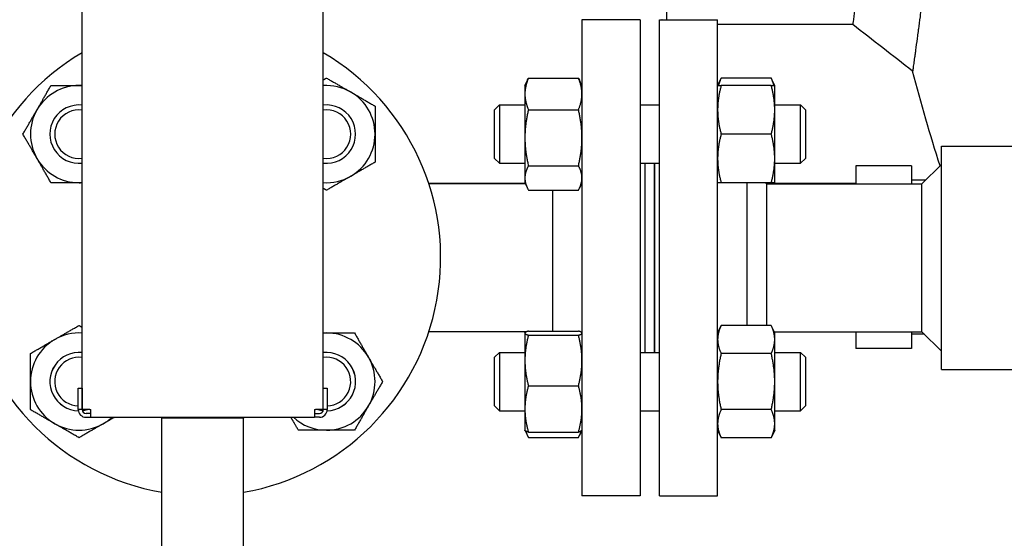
# Model space of a CAD drawing. Header units: inches. Extents: x 18 to 846, y -44 to 561.
# Tile 269 of 642: x 313 to 326, y 216 to 223. Entities that reach past the tile are written whole.
import ezdxf

# ---------------------------------------------------------------- set-up
doc = ezdxf.new("R2010")
doc.units = ezdxf.units.IN
doc.header["$LTSCALE"] = 24
doc.header["$MEASUREMENT"] = 0
doc.layers.add('Visible (ANSI)', color=7, linetype='Continuous', lineweight=30)

msp = doc.modelspace()

# ---------------------------------------------------------------- linework, layer by layer
at = {"layer": 'Visible (ANSI)'}
for p, q in [((313.69013, 217.694), (313.69013, 243.594)), ((316.79013, 217.694), (316.79013, 243.594)), ((321.20708, 222.70413), (321.20708, 238.58387)), ((320.11763, 222.704), (320.11763, 216.584)), ((320.86763, 222.704), (320.11763, 222.704)), ((320.86763, 222.704), (320.86763, 216.584)), ((321.11263, 216.584), (321.11263, 222.704)), ((321.11263, 222.704), (321.86263, 222.704)), ((321.14708, 222.704), (321.14458, 222.7065)), ((321.86263, 216.584), (321.86263, 222.704)), ((323.60008, 222.644), (321.86263, 222.644)), ((319.38363, 221.85999), (319.41566, 221.92868)), ((319.42871, 221.95466), (320.07254, 221.95466)), ((320.11763, 221.85999), (320.08559, 221.92868)), ((321.86263, 221.85999), (321.90771, 221.95668)), ((322.55154, 221.95668), (321.90771, 221.95668)), ((322.59663, 221.85999), (322.55154, 221.95668)), ((319.38363, 221.85999), (319.38363, 221.75139)), ((319.38363, 221.75139), (319.38363, 221.18828)), ((322.55154, 221.85999), (321.90771, 221.85999)), ((322.59663, 221.54749), (322.59663, 221.85999)), ((318.99263, 221.54749), (319.05513, 221.60999)), ((319.05513, 221.60999), (319.05513, 220.85999)), ((319.05513, 221.60999), (319.38363, 221.60999)), ((320.86763, 221.60999), (321.11263, 221.60999)), ((322.59663, 221.60999), (322.93013, 221.60999)), ((322.93013, 220.85999), (322.93013, 221.60999)), ((322.99263, 221.54749), (322.93013, 221.60999)), ((318.99263, 220.92249), (318.99263, 221.54749)), ((319.42871, 221.54811), (320.07254, 221.54811)), ((322.59663, 220.92249), (322.59663, 221.54749)), ((322.99263, 221.54749), (322.99263, 220.92249)), ((322.55154, 221.23499), (321.90771, 221.23499)), ((319.38363, 221.18828), (319.38363, 220.67188)), ((324.74013, 218.2065), (324.74013, 221.0815)), ((324.74013, 221.0815), (325.89571, 221.0815)), ((318.99263, 220.92249), (319.05513, 220.85999)), ((319.05513, 220.85999), (319.38363, 220.85999)), ((320.86763, 220.85999), (321.11263, 220.85999)), ((320.92763, 220.85999), (320.92763, 218.42801)), ((321.04763, 220.85999), (321.04763, 218.42801)), ((321.05263, 218.42801), (321.05263, 220.85999)), ((322.59663, 220.60999), (322.59663, 220.92249)), ((322.59663, 220.85999), (322.93013, 220.85999)), ((322.99263, 220.92249), (322.93013, 220.85999)), ((319.42871, 220.82844), (320.07254, 220.82844)), ((323.63969, 220.82834), (323.63969, 220.594)), ((324.35769, 220.82834), (323.63969, 220.82834)), ((324.35769, 220.82834), (324.35769, 220.594)), ((324.49013, 220.594), (324.74013, 220.844)), ((318.14602, 220.60284), (319.38696, 220.60284)), ((319.38363, 220.67188), (319.38363, 220.60999)), ((319.38363, 220.60999), (319.41566, 220.5413)), ((320.11763, 220.60999), (320.08559, 220.5413)), ((322.55154, 220.60999), (321.90771, 220.60999)), ((322.24263, 218.7747), (322.24263, 220.60999)), ((322.49263, 220.594), (322.47664, 220.60999)), ((322.59663, 220.60999), (322.58917, 220.594)), ((322.59329, 220.60284), (323.63969, 220.60284)), ((324.53896, 220.64284), (324.35769, 220.64284)), ((319.39108, 220.594), (318.14892, 220.594)), ((319.42871, 220.51532), (320.07254, 220.51532)), ((319.73763, 220.51532), (319.73763, 218.70324)), ((322.49263, 220.594), (324.49013, 220.594)), ((322.49263, 220.594), (322.49263, 218.7747)), ((324.49013, 218.694), (324.49013, 220.594)), ((319.42871, 218.70324), (320.07254, 218.70324)), ((321.86263, 218.67801), (321.90771, 218.7747)), ((322.55154, 218.7747), (321.90771, 218.7747)), ((322.59663, 218.67801), (322.55154, 218.7747)), ((319.40393, 218.694), (318.14892, 218.694)), ((319.38363, 218.67801), (319.38444, 218.67977)), ((319.38363, 218.67801), (319.38363, 218.67626)), ((319.38363, 218.67626), (319.38363, 218.32418)), ((319.38444, 218.67977), (319.39108, 218.694)), ((319.42871, 218.64929), (320.07254, 218.64929)), ((320.11763, 218.67801), (320.11681, 218.67977)), ((322.58917, 218.694), (324.49013, 218.694)), ((322.59663, 218.59428), (322.59663, 218.67801)), ((322.59663, 218.05301), (322.59663, 218.59428)), ((323.63969, 218.694), (323.63969, 218.47734)), ((324.35769, 218.694), (324.35769, 218.47734)), ((324.52129, 218.66284), (324.35769, 218.66284)), ((324.49013, 218.694), (324.74013, 218.444)), ((324.35769, 218.47734), (323.63969, 218.47734)), ((318.99263, 218.36551), (319.05513, 218.42801)), ((318.99263, 217.74051), (318.99263, 218.36551)), ((319.05513, 218.42801), (319.05513, 217.67801)), ((319.05513, 218.42801), (319.38363, 218.42801)), ((319.38363, 218.32418), (319.38363, 217.70093)), ((320.86763, 218.42801), (321.11263, 218.42801)), ((322.55154, 218.41386), (321.90771, 218.41386)), ((322.59663, 218.42801), (322.93013, 218.42801)), ((322.93013, 217.67801), (322.93013, 218.42801)), ((322.99263, 218.36551), (322.93013, 218.42801)), ((322.99263, 218.36551), (322.99263, 217.74051)), ((324.74013, 218.2065), (327.28194, 218.2065)), ((313.63913, 217.969), (313.68913, 217.969)), ((313.63913, 217.694), (313.63913, 217.969)), ((313.68913, 217.969), (313.68913, 217.694)), ((316.79113, 217.694), (316.79113, 217.969)), ((316.79113, 217.969), (316.84113, 217.969)), ((316.84113, 217.969), (316.84113, 217.694)), ((319.42871, 217.99907), (320.07254, 217.99907)), ((322.59663, 217.51175), (322.59663, 218.05301)), ((313.68913, 217.694), (313.63913, 217.694)), ((313.79013, 217.694), (313.69013, 217.694)), ((313.79013, 217.694), (313.80263, 217.694)), ((313.80263, 217.594), (313.80263, 217.694)), ((316.67763, 217.694), (316.67763, 217.594)), ((316.67763, 217.694), (316.69013, 217.694)), ((316.79013, 217.694), (316.69013, 217.694)), ((316.84113, 217.694), (316.79113, 217.694)), ((318.99263, 217.74051), (319.05513, 217.67801)), ((319.38363, 217.70093), (319.38363, 217.42801)), ((322.55154, 217.69217), (321.90771, 217.69217)), ((322.99263, 217.74051), (322.93013, 217.67801)), ((313.80263, 217.644), (313.73913, 217.644)), ((313.73913, 217.594), (313.80263, 217.594)), ((313.80263, 217.594), (316.67763, 217.594)), ((314.71545, 217.594), (314.71513, 217.5815)), ((315.76513, 217.5815), (314.71513, 217.5815)), ((314.71513, 215.694), (314.71513, 217.5815)), ((315.7648, 217.594), (315.76513, 217.5815)), ((315.76513, 215.694), (315.76513, 217.5815)), ((316.67763, 217.644), (316.74113, 217.644)), ((316.74113, 217.594), (316.67763, 217.594)), ((319.05513, 217.67801), (319.38363, 217.67801)), ((320.86763, 217.67801), (321.11263, 217.67801)), ((322.59663, 217.67801), (322.93013, 217.67801)), ((322.59663, 217.42801), (322.59663, 217.51175)), ((319.38363, 217.42801), (319.38444, 217.42626)), ((319.38444, 217.42626), (319.41566, 217.35932)), ((319.42871, 217.40279), (320.07254, 217.40279)), ((319.42871, 217.33334), (320.07254, 217.33334)), ((320.11681, 217.42626), (320.08559, 217.35932)), ((320.11763, 217.42801), (320.11681, 217.42626)), ((321.86263, 217.42801), (321.90771, 217.33132)), ((322.55154, 217.33132), (321.90771, 217.33132)), ((322.59663, 217.42801), (322.55154, 217.33132)), ((320.86763, 216.584), (320.11763, 216.584)), ((321.11263, 216.584), (321.86263, 216.584))]:
    msp.add_line(p, q, dxfattribs=at)
for centre, radius, start, end in [((315.24013, 219.644), 3.06, 120.433365, 260.120965), ((315.24013, 219.644), 3.06, 279.879035, 59.566635), ((313.64914, 221.23499), 0.625, 90, 150), ((313.64914, 221.23499), 0.625, 86.239591, 90), ((316.83112, 221.23499), 0.625, 60, 93.760409), ((316.83112, 221.23499), 0.625, 0, 60), ((313.64914, 221.23499), 0.37513, 83.726737, 276.273263), ((313.64914, 221.23499), 0.375, 83.724611, 276.275389), ((316.83112, 221.23499), 0.37513, 263.726737, 96.273263), ((316.83112, 221.23499), 0.375, 263.724611, 96.275389), ((313.64914, 221.23499), 0.625, 150, 210), ((313.64914, 221.23499), 0.3125, 82.462861, 277.537139), ((316.83112, 221.23499), 0.3125, 262.462861, 97.537139), ((316.83112, 221.23499), 0.625, 300, 0), ((313.64914, 221.23499), 0.625, 210, 270), ((313.64914, 221.23499), 0.625, 270, 273.760409), ((316.83112, 221.23499), 0.625, 266.239591, 300), ((313.64914, 218.05301), 0.625, 120, 180), ((313.64914, 218.05301), 0.625, 86.239591, 120), ((316.83112, 218.05301), 0.625, 90, 93.760409), ((316.83112, 218.05301), 0.625, 30, 90), ((313.64914, 218.05301), 0.37513, 83.726737, 268.668175), ((313.64914, 218.05301), 0.375, 83.724611, 268.664587), ((313.64914, 218.05301), 0.3125, 82.462861, 268.164435), ((316.83112, 218.05301), 0.37513, 271.331825, 96.273263), ((316.83112, 218.05301), 0.375, 271.335413, 96.275389), ((316.83112, 218.05301), 0.3125, 271.835565, 97.537139), ((316.83112, 218.05301), 0.625, 330, 30), ((313.64914, 218.05301), 0.625, 180, 240), ((313.73913, 217.694), 0.1, 180, 270), ((313.64914, 218.05301), 0.3125, 277.352234, 277.537139), ((313.73913, 217.694), 0.05, 180, 270), ((313.64914, 218.05301), 0.375, 276.413354, 286.792105), ((313.64914, 218.05301), 0.37513, 276.416588, 286.856059), ((316.83112, 218.05301), 0.37513, 253.143941, 263.583412), ((316.83112, 218.05301), 0.375, 253.207895, 263.586646), ((316.74113, 217.694), 0.05, 270, 0), ((316.74113, 217.694), 0.1, 270, 0), ((316.83112, 218.05301), 0.3125, 262.462861, 262.647766), ((316.83112, 218.05301), 0.625, 270, 330), ((313.64914, 218.05301), 0.625, 300, 312.742143), ((316.83112, 218.05301), 0.625, 227.257857, 270), ((313.64914, 218.05301), 0.625, 240, 300)]:
    msp.add_arc(centre, radius, start, end, dxfattribs=at)
for points, knots in [([(324.39462, 239.07022), (324.39601, 239.06013), (324.39746, 239.04959), (324.39897, 239.03861), (324.39912, 239.03749), (324.39928, 239.03636), (324.39943, 239.03522), (324.40207, 239.01596), (324.40489, 238.99535), (324.40789, 238.97339), (324.40809, 238.97193), (324.40829, 238.97046), (324.40849, 238.96899), (324.41484, 238.92238), (324.42195, 238.86978), (324.42979, 238.81117), (324.4301, 238.80888), (324.43041, 238.80658), (324.43071, 238.80427), (324.43458, 238.77537), (324.43862, 238.74502), (324.44282, 238.71324), (324.44319, 238.71044), (324.44356, 238.70764), (324.44393, 238.70482), (324.44412, 238.70342), (324.4443, 238.70201), (324.44449, 238.70061), (324.45086, 238.65235), (324.45761, 238.60086), (324.46471, 238.54613), (324.46715, 238.52726), (324.46964, 238.50799), (324.47218, 238.48831), (324.47269, 238.48429), (324.47321, 238.48026), (324.47373, 238.4762), (324.47848, 238.43928), (324.48338, 238.40096), (324.48842, 238.36124), (324.48901, 238.35658), (324.4896, 238.35191), (324.49019, 238.34721), (324.50078, 238.26358), (324.51197, 238.17386), (324.52369, 238.07811), (324.52441, 238.0722), (324.52513, 238.06628), (324.52586, 238.06033), (324.53005, 238.026), (324.53431, 237.99091), (324.53862, 237.95505), (324.53993, 237.94423), (324.54123, 237.93334), (324.54255, 237.92239), (324.54333, 237.91583), (324.54412, 237.90925), (324.54491, 237.90265), (324.55411, 237.82572), (324.56357, 237.74547), (324.57323, 237.66199), (324.57621, 237.63624), (324.57922, 237.61014), (324.58225, 237.5837), (324.58317, 237.57562), (324.5841, 237.56751), (324.58503, 237.55937), (324.59093, 237.50772), (324.59691, 237.45478), (324.60296, 237.40056), (324.60394, 237.39174), (324.60493, 237.3829), (324.60592, 237.37402), (324.6194, 237.25275), (324.63323, 237.12517), (324.64728, 236.99153), (324.64833, 236.98144), (324.6494, 236.97132), (324.65046, 236.96117), (324.65716, 236.89709), (324.6639, 236.83164), (324.67068, 236.76487), (324.67176, 236.75416), (324.67285, 236.74341), (324.67394, 236.73264), (324.68075, 236.66512), (324.68758, 236.59627), (324.69443, 236.52612), (324.69829, 236.48654), (324.70215, 236.44655), (324.70601, 236.40616), (324.70989, 236.36559), (324.71378, 236.32453), (324.71767, 236.28296), (324.7188, 236.27086), (324.71994, 236.25872), (324.72107, 236.24654), (324.72773, 236.17494), (324.7344, 236.10189), (324.74106, 236.02741), (324.74219, 236.01479), (324.74332, 236.00213), (324.74444, 235.98944), (324.7514, 235.91113), (324.75834, 235.83136), (324.76523, 235.7502), (324.77253, 235.66423), (324.77978, 235.57669), (324.78696, 235.48768), (324.78801, 235.47464), (324.78906, 235.46157), (324.7901, 235.44846), (324.79651, 235.36834), (324.80286, 235.28705), (324.80911, 235.20466), (324.81011, 235.19153), (324.81111, 235.17836), (324.8121, 235.16518), (324.82166, 235.03829), (324.831, 234.90886), (324.84008, 234.77716), (324.84377, 234.72361), (324.84743, 234.66952), (324.85104, 234.61492), (324.85193, 234.60156), (324.85281, 234.58816), (324.85369, 234.57472), (324.85944, 234.48701), (324.86509, 234.39799), (324.87061, 234.30772), (324.87141, 234.29461), (324.87221, 234.28148), (324.873, 234.26831), (324.88487, 234.07209), (324.89615, 233.86978), (324.90657, 233.66312), (324.90716, 233.65146), (324.90774, 233.63978), (324.90833, 233.62809), (324.91329, 233.52855), (324.91805, 233.42817), (324.92258, 233.32709), (324.92306, 233.31639), (324.92353, 233.30569), (324.92401, 233.29498), (324.93099, 233.13751), (324.93742, 232.97835), (324.94324, 232.818), (324.9433, 232.81649), (324.94335, 232.81497), (324.94341, 232.81346), (324.94375, 232.80401), (324.94409, 232.79456), (324.94443, 232.7851), (324.94575, 232.74817), (324.94705, 232.71112), (324.94831, 232.67396), (324.94869, 232.6626), (324.94908, 232.65124), (324.94946, 232.63987), (324.94976, 232.63083), (324.95006, 232.62178), (324.95036, 232.61272), (324.95389, 232.50548), (324.95716, 232.3973), (324.96016, 232.2883), (324.96037, 232.28049), (324.96059, 232.27268), (324.9608, 232.26486), (324.96219, 232.21363), (324.96352, 232.16221), (324.96478, 232.11063), (324.96495, 232.10361), (324.96512, 232.09658), (324.96529, 232.08955), (324.968, 231.97786), (324.9704, 231.86541), (324.9725, 231.75233), (324.9726, 231.7471), (324.97269, 231.74186), (324.97279, 231.73663), (324.97379, 231.6819), (324.97472, 231.62703), (324.97557, 231.57202), (324.97564, 231.56775), (324.9757, 231.56348), (324.97577, 231.55921), (324.97754, 231.4433), (324.97899, 231.32683), (324.9801, 231.20994), (324.98012, 231.20761), (324.98014, 231.20527), (324.98016, 231.20293), (324.98071, 231.14488), (324.98117, 231.0867), (324.98154, 231.02857), (324.98155, 231.02714), (324.98156, 231.0257), (324.98157, 231.02426), (324.98233, 230.90482), (324.98273, 230.78557), (324.98277, 230.66667), (324.98277, 230.66252), (324.98278, 230.65837), (324.98278, 230.65422), (324.98279, 230.5986), (324.98272, 230.54299), (324.98257, 230.4874), (324.98257, 230.48685), (324.98257, 230.48631), (324.98257, 230.48577), (324.98225, 230.36696), (324.98158, 230.24825), (324.98056, 230.12976), (324.98055, 230.12776), (324.98053, 230.12577), (324.98051, 230.12377), (324.98001, 230.06623), (324.97943, 230.00874), (324.97876, 229.95132), (324.97873, 229.94852), (324.9787, 229.94573), (324.97866, 229.94293), (324.97667, 229.77278), (324.97395, 229.60321), (324.97054, 229.43461), (324.97043, 229.4293), (324.97032, 229.424), (324.97022, 229.41869), (324.96802, 229.31149), (324.96554, 229.20469), (324.96279, 229.09838), (324.96261, 229.09137), (324.96243, 229.08437), (324.96224, 229.07737), (324.95816, 228.92163), (324.95349, 228.76675), (324.94831, 228.61421), (324.94688, 228.57186), (324.9454, 228.52967), (324.94388, 228.48765), (324.94326, 228.47037), (324.94263, 228.45311), (324.942, 228.43588), (324.94164, 228.42633), (324.94129, 228.41678), (324.94093, 228.40725), (324.93721, 228.30775), (324.93327, 228.20889), (324.92911, 228.11079), (324.92869, 228.10073), (324.92826, 228.09068), (324.92783, 228.08064), (324.91903, 227.87528), (324.90932, 227.67333), (324.89887, 227.47582), (324.89825, 227.46409), (324.89762, 227.45238), (324.897, 227.44067), (324.89206, 227.34841), (324.88697, 227.25713), (324.88173, 227.16693), (324.881, 227.15436), (324.88027, 227.1418), (324.87953, 227.12927), (324.86826, 226.93711), (324.85636, 226.74996), (324.84404, 226.56865), (324.84313, 226.55527), (324.84221, 226.54191), (324.8413, 226.52859), (324.84118, 226.5269), (324.84107, 226.5252), (324.84095, 226.52351), (324.83532, 226.44154), (324.82958, 226.36036), (324.82374, 226.28006), (324.82276, 226.26661), (324.82178, 226.2532), (324.8208, 226.2398), (324.80831, 226.06972), (324.79544, 225.904), (324.78236, 225.74366), (324.78126, 225.73017), (324.78016, 225.71671), (324.77906, 225.7033), (324.77444, 225.64718), (324.76981, 225.59172), (324.76515, 225.53692), (324.76397, 225.52304), (324.76279, 225.5092), (324.76161, 225.49541), (324.76049, 225.48226), (324.75936, 225.46915), (324.75823, 225.45608), (324.74527, 225.30579), (324.7322, 225.1607), (324.71917, 225.02112), (324.71804, 225.00897), (324.71691, 224.99687), (324.71577, 224.9848), (324.7128, 224.95321), (324.70984, 224.9219), (324.70688, 224.89089), (324.70382, 224.85883), (324.70076, 224.82703), (324.6977, 224.79547), (324.69661, 224.78424), (324.69552, 224.77304), (324.69443, 224.76188), (324.69441, 224.76169), (324.69439, 224.7615), (324.69437, 224.76132), (324.68111, 224.62537), (324.66786, 224.49419), (324.65476, 224.36813), (324.6537, 224.3579), (324.65264, 224.34769), (324.65157, 224.33753), (324.64552, 224.27949), (324.63949, 224.22256), (324.63351, 224.16676), (324.63247, 224.15708), (324.63144, 224.14743), (324.6304, 224.13782), (324.61731, 224.01611), (324.60444, 223.89989), (324.59194, 223.78939), (324.59099, 223.78098), (324.59004, 223.77261), (324.58909, 223.76427), (324.58396, 223.71908), (324.57889, 223.67487), (324.57389, 223.63165), (324.57319, 223.62563), (324.5725, 223.61964), (324.5718, 223.61366), (324.57092, 223.60605), (324.57004, 223.59848), (324.56916, 223.59093), (324.5587, 223.50103), (324.5485, 223.41501), (324.53862, 223.33295), (324.5371, 223.32032), (324.53559, 223.30777), (324.53408, 223.29532), (324.53333, 223.28915), (324.53259, 223.283), (324.53184, 223.27687), (324.52667, 223.23418), (324.52158, 223.19262), (324.5166, 223.15219), (324.51591, 223.14661), (324.51523, 223.14106), (324.51454, 223.13553), (324.50382, 223.04874), (324.49358, 222.96724), (324.48388, 222.8911), (324.48332, 222.88667), (324.48276, 222.88226), (324.4822, 222.87787), (324.4776, 222.8418), (324.47312, 222.80694), (324.46877, 222.77331), (324.46828, 222.76946), (324.46778, 222.76564), (324.46729, 222.76183), (324.46657, 222.75625), (324.46585, 222.7507), (324.46513, 222.74518), (324.45788, 222.68919), (324.45098, 222.63656), (324.44448, 222.5873), (324.44342, 222.57932), (324.44238, 222.57142), (324.44134, 222.56361), (324.44098, 222.56085), (324.44061, 222.55811), (324.44025, 222.55538), (324.43639, 222.52628), (324.43268, 222.49843), (324.42912, 222.47183), (324.42882, 222.46955), (324.42851, 222.46727), (324.42821, 222.465), (324.42075, 222.40931), (324.41397, 222.35924), (324.4079, 222.31473), (324.4077, 222.31326), (324.4075, 222.3118), (324.4073, 222.31034), (324.40436, 222.28873), (324.40158, 222.26845), (324.39898, 222.2495), (324.39883, 222.24838), (324.39867, 222.24726), (324.39852, 222.24615), (324.39724, 222.23685), (324.39601, 222.22788), (324.39482, 222.21923), (324.39099, 222.19145), (324.38761, 222.16699), (324.38467, 222.14584), (324.38459, 222.14528), (324.38451, 222.14471), (324.38443, 222.14415), (324.38254, 222.13054), (324.38084, 222.11832), (324.37933, 222.1075), (324.37928, 222.10715), (324.37923, 222.10679), (324.37918, 222.10644), (324.37611, 222.08442), (324.37385, 222.06828), (324.37241, 222.05799), (324.3724, 222.05792), (324.37239, 222.05784), (324.37238, 222.05776), (324.37166, 222.05266), (324.37115, 222.04902), (324.37085, 222.04686), (324.37085, 222.04684), (324.37084, 222.04683), (324.37084, 222.04681), (324.37063, 222.04529), (324.37052, 222.04451), (324.37051, 222.04447), (324.37051, 222.04447), (324.37051, 222.04446), (324.37051, 222.04446)], [0, 0, 0, 0, 0.00311435, 0.00311435, 0.00311435, 0.00343311, 0.00343311, 0.00343311, 0.008849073, 0.008849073, 0.008849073, 0.009209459, 0.009209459, 0.009209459, 0.020610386, 0.020610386, 0.020610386, 0.021055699, 0.021055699, 0.021055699, 0.026633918, 0.026633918, 0.026633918, 0.027125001, 0.027125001, 0.027125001, 0.027368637, 0.027368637, 0.027368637, 0.035739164, 0.035739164, 0.035739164, 0.038625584, 0.038625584, 0.038625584, 0.039215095, 0.039215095, 0.039215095, 0.044587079, 0.044587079, 0.044587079, 0.045216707, 0.045216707, 0.045216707, 0.056436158, 0.056436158, 0.056436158, 0.057127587, 0.057127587, 0.057127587, 0.061119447, 0.061119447, 0.061119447, 0.062324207, 0.062324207, 0.062324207, 0.063044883, 0.063044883, 0.063044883, 0.071439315, 0.071439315, 0.071439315, 0.074028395, 0.074028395, 0.074028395, 0.074819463, 0.074819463, 0.074819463, 0.079835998, 0.079835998, 0.079835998, 0.080651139, 0.080651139, 0.080651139, 0.091784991, 0.091784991, 0.091784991, 0.092625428, 0.092625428, 0.092625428, 0.097928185, 0.097928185, 0.097928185, 0.098778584, 0.098778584, 0.098778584, 0.104106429, 0.104106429, 0.104106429, 0.107112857, 0.107112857, 0.107112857, 0.110131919, 0.110131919, 0.110131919, 0.111010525, 0.111010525, 0.111010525, 0.116174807, 0.116174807, 0.116174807, 0.117049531, 0.117049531, 0.117049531, 0.122445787, 0.122445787, 0.122445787, 0.128162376, 0.128162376, 0.128162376, 0.128999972, 0.128999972, 0.128999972, 0.134121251, 0.134121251, 0.134121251, 0.134937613, 0.134937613, 0.134937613, 0.142791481, 0.142791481, 0.142791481, 0.145985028, 0.145985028, 0.145985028, 0.146767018, 0.146767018, 0.146767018, 0.151873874, 0.151873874, 0.151873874, 0.152615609, 0.152615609, 0.152615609, 0.163672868, 0.163672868, 0.163672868, 0.164297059, 0.164297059, 0.164297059, 0.16961244, 0.16961244, 0.16961244, 0.170174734, 0.170174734, 0.170174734, 0.17844326, 0.17844326, 0.17844326, 0.178521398, 0.178521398, 0.178521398, 0.179008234, 0.179008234, 0.179008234, 0.180908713, 0.180908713, 0.180908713, 0.181489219, 0.181489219, 0.181489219, 0.181950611, 0.181950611, 0.181950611, 0.187415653, 0.187415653, 0.187415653, 0.187807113, 0.187807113, 0.187807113, 0.190373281, 0.190373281, 0.190373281, 0.190722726, 0.190722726, 0.190722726, 0.196274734, 0.196274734, 0.196274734, 0.19653159, 0.19653159, 0.19653159, 0.199217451, 0.199217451, 0.199217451, 0.199426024, 0.199426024, 0.199426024, 0.205083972, 0.205083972, 0.205083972, 0.205197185, 0.205197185, 0.205197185, 0.208006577, 0.208006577, 0.208006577, 0.208076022, 0.208076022, 0.208076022, 0.213849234, 0.213849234, 0.213849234, 0.214050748, 0.214050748, 0.214050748, 0.216752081, 0.216752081, 0.216752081, 0.216778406, 0.216778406, 0.216778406, 0.222551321, 0.222551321, 0.222551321, 0.222648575, 0.222648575, 0.222648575, 0.225452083, 0.225452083, 0.225452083, 0.225588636, 0.225588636, 0.225588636, 0.233897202, 0.233897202, 0.233897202, 0.234158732, 0.234158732, 0.234158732, 0.239443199, 0.239443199, 0.239443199, 0.239791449, 0.239791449, 0.239791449, 0.247537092, 0.247537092, 0.247537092, 0.24968794, 0.24968794, 0.24968794, 0.250572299, 0.250572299, 0.250572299, 0.251062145, 0.251062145, 0.251062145, 0.256172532, 0.256172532, 0.256172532, 0.256696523, 0.256696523, 0.256696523, 0.267412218, 0.267412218, 0.267412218, 0.268048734, 0.268048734, 0.268048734, 0.273068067, 0.273068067, 0.273068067, 0.273767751, 0.273767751, 0.273767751, 0.284497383, 0.284497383, 0.284497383, 0.28528946, 0.28528946, 0.28528946, 0.285390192, 0.285390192, 0.285390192, 0.290267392, 0.290267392, 0.290267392, 0.291083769, 0.291083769, 0.291083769, 0.301451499, 0.301451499, 0.301451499, 0.302323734, 0.302323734, 0.302323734, 0.30597218, 0.30597218, 0.30597218, 0.306896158, 0.306896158, 0.306896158, 0.307777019, 0.307777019, 0.307777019, 0.317905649, 0.317905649, 0.317905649, 0.318787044, 0.318787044, 0.318787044, 0.321095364, 0.321095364, 0.321095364, 0.323480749, 0.323480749, 0.323480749, 0.324329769, 0.324329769, 0.324329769, 0.324343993, 0.324343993, 0.324343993, 0.334680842, 0.334680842, 0.334680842, 0.335520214, 0.335520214, 0.335520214, 0.340310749, 0.340310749, 0.340310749, 0.341142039, 0.341142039, 0.341142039, 0.351665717, 0.351665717, 0.351665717, 0.352466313, 0.352466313, 0.352466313, 0.356803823, 0.356803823, 0.356803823, 0.357407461, 0.357407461, 0.357407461, 0.358174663, 0.358174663, 0.358174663, 0.367313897, 0.367313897, 0.367313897, 0.368721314, 0.368721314, 0.368721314, 0.369419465, 0.369419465, 0.369419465, 0.374282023, 0.374282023, 0.374282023, 0.374952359, 0.374952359, 0.374952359, 0.385472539, 0.385472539, 0.385472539, 0.386084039, 0.386084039, 0.386084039, 0.391108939, 0.391108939, 0.391108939, 0.391682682, 0.391682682, 0.391682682, 0.392523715, 0.392523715, 0.392523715, 0.40106218, 0.40106218, 0.40106218, 0.402446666, 0.402446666, 0.402446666, 0.402934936, 0.402934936, 0.402934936, 0.408136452, 0.408136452, 0.408136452, 0.408584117, 0.408584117, 0.408584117, 0.419565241, 0.419565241, 0.419565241, 0.419927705, 0.419927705, 0.419927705, 0.425304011, 0.425304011, 0.425304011, 0.425622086, 0.425622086, 0.425622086, 0.428281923, 0.428281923, 0.428281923, 0.436826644, 0.436826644, 0.436826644, 0.437055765, 0.437055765, 0.437055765, 0.442601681, 0.442601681, 0.442601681, 0.442785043, 0.442785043, 0.442785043, 0.45416634, 0.45416634, 0.45416634, 0.454252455, 0.454252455, 0.454252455, 0.459954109, 0.459954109, 0.459954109, 0.459990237, 0.459990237, 0.459990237, 0.464029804, 0.464029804, 0.464029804, 0.464153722, 0.464153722, 0.464153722, 0.464153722]), ([(323.62255, 238.47591), (323.62384, 238.46614), (323.62519, 238.45593), (323.62659, 238.4453), (323.62674, 238.44421), (323.62688, 238.44312), (323.62702, 238.44202), (323.62948, 238.42337), (323.6321, 238.40343), (323.63488, 238.38218), (323.63507, 238.38076), (323.63526, 238.37934), (323.63544, 238.37792), (323.64134, 238.33282), (323.64795, 238.28196), (323.65522, 238.22531), (323.6555, 238.2231), (323.65579, 238.22088), (323.65607, 238.21864), (323.65966, 238.19071), (323.6634, 238.16138), (323.6673, 238.13067), (323.66764, 238.12797), (323.66798, 238.12526), (323.66833, 238.12253), (323.6685, 238.12118), (323.66867, 238.11982), (323.66884, 238.11847), (323.67475, 238.07184), (323.681, 238.02208), (323.68758, 237.96921), (323.68984, 237.95097), (323.69215, 237.93236), (323.69449, 237.91338), (323.69497, 237.9095), (323.69545, 237.9056), (323.69593, 237.90169), (323.70032, 237.86607), (323.70484, 237.82914), (323.70948, 237.79091), (323.71003, 237.78643), (323.71057, 237.78193), (323.71112, 237.77742), (323.72088, 237.69693), (323.73117, 237.61076), (323.74192, 237.51892), (323.74258, 237.51326), (323.74325, 237.50758), (323.74391, 237.50187), (323.74776, 237.46895), (323.75166, 237.43531), (323.75562, 237.40094), (323.75681, 237.39057), (323.75801, 237.38014), (323.75921, 237.36964), (323.75993, 237.36336), (323.76065, 237.35705), (323.76138, 237.35072), (323.7698, 237.27701), (323.77846, 237.20013), (323.78731, 237.12014), (323.79003, 237.09547), (323.79278, 237.07049), (323.79555, 237.0452), (323.79639, 237.03747), (323.79724, 237.02971), (323.79809, 237.02192), (323.80347, 236.97255), (323.80891, 236.92202), (323.81441, 236.87033), (323.81531, 236.86194), (323.8162, 236.85351), (323.8171, 236.84505), (323.82935, 236.72951), (323.84188, 236.60831), (323.85455, 236.48162), (323.85551, 236.47205), (323.85647, 236.46246), (323.85743, 236.45283), (323.86348, 236.3921), (323.86956, 236.33012), (323.87565, 236.26692), (323.87663, 236.25678), (323.87761, 236.24662), (323.87859, 236.23642), (323.88472, 236.17253), (323.89087, 236.10741), (323.89702, 236.04108), (323.90049, 236.00365), (323.90396, 235.96584), (323.90743, 235.92765), (323.91091, 235.8893), (323.91439, 235.85053), (323.91788, 235.81133), (323.91889, 235.79993), (323.9199, 235.78848), (323.92092, 235.77701), (323.92687, 235.70954), (323.93282, 235.64084), (323.93875, 235.57096), (323.93976, 235.55913), (323.94076, 235.54726), (323.94176, 235.53536), (323.94794, 235.46194), (323.95409, 235.38729), (323.9602, 235.31146), (323.96666, 235.23112), (323.97306, 235.14944), (323.97939, 235.0665), (323.98032, 235.05434), (323.98125, 235.04216), (323.98217, 235.02995), (323.98782, 234.95531), (323.9934, 234.87965), (323.99891, 234.80302), (323.99978, 234.79081), (324.00066, 234.77857), (324.00153, 234.7663), (324.00993, 234.64831), (324.01814, 234.52806), (324.02609, 234.40572), (324.02933, 234.35597), (324.03253, 234.30583), (324.03568, 234.25529), (324.03646, 234.24292), (324.03723, 234.23052), (324.03799, 234.2181), (324.04301, 234.13698), (324.04792, 234.05487), (324.0527, 233.97179), (324.0534, 233.95972), (324.05409, 233.94763), (324.05478, 233.93552), (324.06507, 233.75502), (324.07479, 233.56965), (324.08374, 233.38086), (324.08425, 233.3702), (324.08475, 233.35954), (324.08525, 233.34886), (324.08951, 233.25795), (324.0936, 233.16635), (324.09748, 233.07412), (324.09789, 233.06437), (324.0983, 233.0546), (324.09871, 233.04483), (324.10469, 232.90117), (324.1102, 232.756), (324.1152, 232.60955), (324.11524, 232.60817), (324.11529, 232.60678), (324.11534, 232.6054), (324.11563, 232.59677), (324.11592, 232.58814), (324.11621, 232.57951), (324.11735, 232.5458), (324.11845, 232.51203), (324.11953, 232.47817), (324.11986, 232.46783), (324.12018, 232.45749), (324.12051, 232.44713), (324.12077, 232.4389), (324.12102, 232.43067), (324.12128, 232.42243), (324.12429, 232.32487), (324.12707, 232.22671), (324.12961, 232.12801), (324.1298, 232.12094), (324.12998, 232.11387), (324.13016, 232.10679), (324.13134, 232.06041), (324.13246, 232.01391), (324.13353, 231.9673), (324.13368, 231.96095), (324.13382, 231.9546), (324.13397, 231.94825), (324.13625, 231.84734), (324.13829, 231.74589), (324.14006, 231.64397), (324.14014, 231.63926), (324.14022, 231.63454), (324.1403, 231.62982), (324.14114, 231.5805), (324.14193, 231.53106), (324.14265, 231.48151), (324.1427, 231.47766), (324.14276, 231.47382), (324.14282, 231.46997), (324.14431, 231.36556), (324.14553, 231.26069), (324.14647, 231.1554), (324.14649, 231.15329), (324.14651, 231.15119), (324.14653, 231.14908), (324.14699, 231.09679), (324.14737, 231.0444), (324.14769, 230.99191), (324.1477, 230.99062), (324.14771, 230.98932), (324.14771, 230.98802), (324.14836, 230.88015), (324.1487, 230.77217), (324.14874, 230.66449), (324.14874, 230.66073), (324.14874, 230.65698), (324.14874, 230.65322), (324.14875, 230.60284), (324.14869, 230.5525), (324.14857, 230.5022), (324.14857, 230.50171), (324.14857, 230.50122), (324.14856, 230.50073), (324.1483, 230.39323), (324.14773, 230.28593), (324.14686, 230.1789), (324.14685, 230.1771), (324.14683, 230.17529), (324.14682, 230.17349), (324.14639, 230.12152), (324.1459, 230.06961), (324.14534, 230.01777), (324.14531, 230.01524), (324.14528, 230.01272), (324.14525, 230.01019), (324.14356, 229.85658), (324.14126, 229.70359), (324.13837, 229.55144), (324.13828, 229.54665), (324.13819, 229.54187), (324.1381, 229.53708), (324.13624, 229.44034), (324.13414, 229.34395), (324.13181, 229.24795), (324.13166, 229.24162), (324.13151, 229.2353), (324.13135, 229.22898), (324.1279, 229.08835), (324.12395, 228.94857), (324.11953, 228.80983), (324.1183, 228.7713), (324.11704, 228.73285), (324.11574, 228.69449), (324.11521, 228.67871), (324.11467, 228.66295), (324.11412, 228.6472), (324.11382, 228.63847), (324.11352, 228.62975), (324.11321, 228.62104), (324.11002, 228.5301), (324.10662, 228.43952), (324.10305, 228.34981), (324.10269, 228.34061), (324.10232, 228.33142), (324.10195, 228.32224), (324.09438, 228.13447), (324.08605, 227.95013), (324.07705, 227.76955), (324.07652, 227.75883), (324.07598, 227.74811), (324.07544, 227.73741), (324.07119, 227.65304), (324.0668, 227.5695), (324.06228, 227.48682), (324.06165, 227.47529), (324.06102, 227.46378), (324.06038, 227.45229), (324.05064, 227.27607), (324.04032, 227.10382), (324.02955, 226.93584), (324.02876, 226.92345), (324.02796, 226.91107), (324.02716, 226.89872), (324.02706, 226.89714), (324.02696, 226.89557), (324.02685, 226.894), (324.02192, 226.81798), (324.0169, 226.74274), (324.01179, 226.66832), (324.01093, 226.65586), (324.01007, 226.64343), (324.00921, 226.63102), (323.99829, 226.47343), (323.98698, 226.3196), (323.97543, 226.16991), (323.97446, 226.15732), (323.97349, 226.14475), (323.97251, 226.13222), (323.96843, 226.07979), (323.96432, 226.02786), (323.9602, 225.97654), (323.95915, 225.96354), (323.9581, 225.95058), (323.95705, 225.93766), (323.95606, 225.92534), (323.95506, 225.91306), (323.95405, 225.90081), (323.94254, 225.75994), (323.9309, 225.6236), (323.91923, 225.49191), (323.91821, 225.48045), (323.9172, 225.46902), (323.91618, 225.45763), (323.91352, 225.4278), (323.91086, 225.39822), (323.9082, 225.36888), (323.90545, 225.33855), (323.9027, 225.30847), (323.89995, 225.27862), (323.89897, 225.268), (323.89799, 225.2574), (323.89701, 225.24684), (323.89699, 225.24666), (323.89698, 225.24649), (323.89696, 225.24631), (323.88504, 225.11772), (323.87311, 224.99362), (323.8613, 224.8742), (323.86034, 224.86451), (323.85938, 224.85484), (323.85843, 224.84521), (323.85296, 224.79022), (323.84752, 224.73623), (323.84211, 224.68328), (323.84117, 224.67409), (323.84024, 224.66493), (323.8393, 224.6558), (323.82745, 224.54024), (323.81578, 224.42965), (323.80438, 224.32414), (323.80352, 224.31611), (323.80265, 224.30811), (323.80179, 224.30015), (323.79711, 224.25698), (323.79248, 224.21468), (323.7879, 224.17325), (323.78726, 224.16748), (323.78663, 224.16174), (323.78599, 224.156), (323.78519, 224.14872), (323.78438, 224.14146), (323.78358, 224.13422), (323.774, 224.04805), (323.76466, 223.9656), (323.7556, 223.88693), (323.75421, 223.87481), (323.75282, 223.86279), (323.75144, 223.85085), (323.75075, 223.84493), (323.75007, 223.83903), (323.74938, 223.83315), (323.74464, 223.79222), (323.73997, 223.75235), (323.73539, 223.71356), (323.73476, 223.70821), (323.73413, 223.70288), (323.73351, 223.69757), (323.72366, 223.61427), (323.71423, 223.53596), (323.70529, 223.46266), (323.70477, 223.4584), (323.70425, 223.45415), (323.70374, 223.44993), (323.69949, 223.41519), (323.69536, 223.38159), (323.69134, 223.34914), (323.69088, 223.34543), (323.69042, 223.34174), (323.68997, 223.33806), (323.6893, 223.33267), (323.68863, 223.32732), (323.68797, 223.32199), (323.68125, 223.26793), (323.67487, 223.21711), (323.66884, 223.16954), (323.66787, 223.16182), (323.6669, 223.1542), (323.66594, 223.14665), (323.6656, 223.14399), (323.66527, 223.14134), (323.66493, 223.1387), (323.66136, 223.11059), (323.65791, 223.08368), (323.65461, 223.05798), (323.65433, 223.05577), (323.65405, 223.05356), (323.65376, 223.05137), (323.64684, 222.99755), (323.64055, 222.94909), (323.63491, 222.906), (323.63472, 222.90457), (323.63453, 222.90316), (323.63435, 222.90175), (323.63161, 222.88082), (323.62903, 222.86118), (323.62661, 222.84282), (323.62646, 222.84174), (323.62632, 222.84066), (323.62618, 222.83958), (323.62499, 222.83057), (323.62384, 222.82188), (323.62273, 222.8135), (323.61917, 222.78658), (323.61602, 222.76288), (323.61328, 222.74238), (323.61321, 222.74183), (323.61314, 222.74128), (323.61306, 222.74074), (323.6113, 222.72754), (323.60972, 222.71569), (323.60831, 222.7052), (323.60826, 222.70485), (323.60822, 222.7045), (323.60817, 222.70416), (323.60531, 222.6828), (323.6032, 222.66712), (323.60185, 222.65714), (323.60184, 222.65707), (323.60183, 222.65699), (323.60182, 222.65691), (323.60115, 222.65196), (323.60068, 222.64843), (323.60039, 222.64632), (323.60039, 222.64631), (323.60039, 222.6463), (323.60039, 222.64628), (323.60019, 222.64481), (323.60009, 222.64405), (323.60008, 222.644), (323.60008, 222.644), (323.60008, 222.644), (323.60008, 222.644)], [0, 0, 0, 0, 0.00311435, 0.00311435, 0.00311435, 0.00343311, 0.00343311, 0.00343311, 0.008849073, 0.008849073, 0.008849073, 0.009209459, 0.009209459, 0.009209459, 0.020610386, 0.020610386, 0.020610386, 0.021055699, 0.021055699, 0.021055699, 0.026633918, 0.026633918, 0.026633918, 0.027125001, 0.027125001, 0.027125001, 0.027368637, 0.027368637, 0.027368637, 0.035739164, 0.035739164, 0.035739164, 0.038625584, 0.038625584, 0.038625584, 0.039215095, 0.039215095, 0.039215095, 0.044587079, 0.044587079, 0.044587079, 0.045216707, 0.045216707, 0.045216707, 0.056436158, 0.056436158, 0.056436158, 0.057127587, 0.057127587, 0.057127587, 0.061119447, 0.061119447, 0.061119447, 0.062324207, 0.062324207, 0.062324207, 0.063044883, 0.063044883, 0.063044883, 0.071439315, 0.071439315, 0.071439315, 0.074028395, 0.074028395, 0.074028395, 0.074819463, 0.074819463, 0.074819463, 0.079835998, 0.079835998, 0.079835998, 0.080651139, 0.080651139, 0.080651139, 0.091784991, 0.091784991, 0.091784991, 0.092625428, 0.092625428, 0.092625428, 0.097928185, 0.097928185, 0.097928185, 0.098778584, 0.098778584, 0.098778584, 0.104106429, 0.104106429, 0.104106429, 0.107112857, 0.107112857, 0.107112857, 0.110131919, 0.110131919, 0.110131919, 0.111010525, 0.111010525, 0.111010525, 0.116174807, 0.116174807, 0.116174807, 0.117049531, 0.117049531, 0.117049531, 0.122445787, 0.122445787, 0.122445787, 0.128162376, 0.128162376, 0.128162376, 0.128999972, 0.128999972, 0.128999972, 0.134121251, 0.134121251, 0.134121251, 0.134937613, 0.134937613, 0.134937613, 0.142791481, 0.142791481, 0.142791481, 0.145985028, 0.145985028, 0.145985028, 0.146767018, 0.146767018, 0.146767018, 0.151873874, 0.151873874, 0.151873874, 0.152615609, 0.152615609, 0.152615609, 0.163672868, 0.163672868, 0.163672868, 0.164297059, 0.164297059, 0.164297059, 0.16961244, 0.16961244, 0.16961244, 0.170174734, 0.170174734, 0.170174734, 0.17844326, 0.17844326, 0.17844326, 0.178521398, 0.178521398, 0.178521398, 0.179008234, 0.179008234, 0.179008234, 0.180908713, 0.180908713, 0.180908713, 0.181489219, 0.181489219, 0.181489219, 0.181950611, 0.181950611, 0.181950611, 0.187415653, 0.187415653, 0.187415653, 0.187807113, 0.187807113, 0.187807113, 0.190373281, 0.190373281, 0.190373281, 0.190722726, 0.190722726, 0.190722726, 0.196274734, 0.196274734, 0.196274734, 0.19653159, 0.19653159, 0.19653159, 0.199217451, 0.199217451, 0.199217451, 0.199426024, 0.199426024, 0.199426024, 0.205083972, 0.205083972, 0.205083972, 0.205197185, 0.205197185, 0.205197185, 0.208006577, 0.208006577, 0.208006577, 0.208076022, 0.208076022, 0.208076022, 0.213849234, 0.213849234, 0.213849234, 0.214050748, 0.214050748, 0.214050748, 0.216752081, 0.216752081, 0.216752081, 0.216778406, 0.216778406, 0.216778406, 0.222551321, 0.222551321, 0.222551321, 0.222648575, 0.222648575, 0.222648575, 0.225452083, 0.225452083, 0.225452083, 0.225588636, 0.225588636, 0.225588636, 0.233897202, 0.233897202, 0.233897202, 0.234158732, 0.234158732, 0.234158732, 0.239443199, 0.239443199, 0.239443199, 0.239791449, 0.239791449, 0.239791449, 0.247537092, 0.247537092, 0.247537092, 0.24968794, 0.24968794, 0.24968794, 0.250572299, 0.250572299, 0.250572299, 0.251062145, 0.251062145, 0.251062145, 0.256172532, 0.256172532, 0.256172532, 0.256696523, 0.256696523, 0.256696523, 0.267412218, 0.267412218, 0.267412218, 0.268048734, 0.268048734, 0.268048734, 0.273068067, 0.273068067, 0.273068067, 0.273767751, 0.273767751, 0.273767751, 0.284497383, 0.284497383, 0.284497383, 0.28528946, 0.28528946, 0.28528946, 0.285390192, 0.285390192, 0.285390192, 0.290267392, 0.290267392, 0.290267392, 0.291083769, 0.291083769, 0.291083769, 0.301451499, 0.301451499, 0.301451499, 0.302323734, 0.302323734, 0.302323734, 0.30597218, 0.30597218, 0.30597218, 0.306896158, 0.306896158, 0.306896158, 0.307777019, 0.307777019, 0.307777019, 0.317905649, 0.317905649, 0.317905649, 0.318787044, 0.318787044, 0.318787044, 0.321095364, 0.321095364, 0.321095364, 0.323480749, 0.323480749, 0.323480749, 0.324329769, 0.324329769, 0.324329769, 0.324343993, 0.324343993, 0.324343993, 0.334680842, 0.334680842, 0.334680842, 0.335520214, 0.335520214, 0.335520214, 0.340310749, 0.340310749, 0.340310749, 0.341142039, 0.341142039, 0.341142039, 0.351665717, 0.351665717, 0.351665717, 0.352466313, 0.352466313, 0.352466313, 0.356803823, 0.356803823, 0.356803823, 0.357407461, 0.357407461, 0.357407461, 0.358174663, 0.358174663, 0.358174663, 0.367313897, 0.367313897, 0.367313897, 0.368721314, 0.368721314, 0.368721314, 0.369419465, 0.369419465, 0.369419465, 0.374282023, 0.374282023, 0.374282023, 0.374952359, 0.374952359, 0.374952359, 0.385472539, 0.385472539, 0.385472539, 0.386084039, 0.386084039, 0.386084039, 0.391108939, 0.391108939, 0.391108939, 0.391682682, 0.391682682, 0.391682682, 0.392523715, 0.392523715, 0.392523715, 0.40106218, 0.40106218, 0.40106218, 0.402446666, 0.402446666, 0.402446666, 0.402934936, 0.402934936, 0.402934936, 0.408136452, 0.408136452, 0.408136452, 0.408584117, 0.408584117, 0.408584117, 0.419565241, 0.419565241, 0.419565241, 0.419927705, 0.419927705, 0.419927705, 0.425304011, 0.425304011, 0.425304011, 0.425622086, 0.425622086, 0.425622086, 0.428281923, 0.428281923, 0.428281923, 0.436826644, 0.436826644, 0.436826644, 0.437055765, 0.437055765, 0.437055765, 0.442601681, 0.442601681, 0.442601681, 0.442785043, 0.442785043, 0.442785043, 0.45416634, 0.45416634, 0.45416634, 0.454252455, 0.454252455, 0.454252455, 0.459954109, 0.459954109, 0.459954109, 0.459990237, 0.459990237, 0.459990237, 0.464029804, 0.464029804, 0.464029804, 0.464153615, 0.464153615, 0.464153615, 0.464153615])]:
    msp.add_open_spline(points, degree=3, knots=knots, dxfattribs=at)
for points in [[(324.37051, 222.04446), (324.1137, 222.24431), (323.85689, 222.44416), (323.60008, 222.644)], [(324.7225, 220.82638), (324.59735, 221.22382), (324.47993, 221.63021), (324.37051, 222.04446)]]:
    msp.add_open_spline(points, degree=3, dxfattribs=at)
for points, weights in [([(316.79013, 221.93301), (316.8103, 221.94466), (316.83112, 221.95668)], [1.00803440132, 1.00456665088, 1]), ([(316.83112, 221.95668), (316.99859, 221.85999), (317.14362, 221.77626)], [1, 1.0379548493, 1]), ([(319.42871, 221.95466), (319.38363, 221.84573), (319.38363, 221.75139)], [1, 1.0379548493, 1]), ([(319.41566, 221.92868), (319.4216, 221.94142), (319.42871, 221.95466)], [1.00983612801, 1.00580630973, 1]), ([(320.07254, 221.95466), (320.07966, 221.94142), (320.08559, 221.92868)], [1, 1.00580630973, 1.00983612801]), ([(320.11763, 221.75139), (320.11763, 221.84573), (320.07254, 221.95466)], [1, 1.0379548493, 1]), ([(321.90771, 221.95668), (321.88394, 221.9057), (321.87291, 221.85999)], [1, 1.01965956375, 1.01895290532]), ([(322.58635, 221.85999), (322.57531, 221.9057), (322.55154, 221.95668)], [1.01895290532, 1.01965956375, 1]), ([(313.10787, 221.54749), (313.1916, 221.69252), (313.28829, 221.85999)], [1, 1.0379548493, 1]), ([(313.28829, 221.85999), (313.48167, 221.85999), (313.64914, 221.85999)], [1, 1.0379548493, 1]), ([(313.64914, 221.85999), (313.66961, 221.85999), (313.69013, 221.85999)], [1, 1.00449041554, 1.00791831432]), ([(317.14362, 221.77626), (317.28865, 221.69252), (317.45612, 221.59584)], [1, 1.0379548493, 1]), ([(319.38363, 221.75139), (319.38363, 221.65705), (319.42871, 221.54811)], [1, 1.0379548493, 1]), ([(320.07254, 221.54811), (320.11763, 221.65705), (320.11763, 221.75139)], [1, 1.0379548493, 1]), ([(321.86263, 221.85999), (321.86263, 221.85999), (321.90771, 221.85999)], [1, 1.0379548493, 1]), ([(321.90771, 221.85999), (321.86263, 221.69252), (321.86263, 221.54749)], [1, 1.0379548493, 1]), ([(322.59663, 221.54749), (322.59663, 221.69252), (322.55154, 221.85999)], [1, 1.0379548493, 1]), ([(322.55154, 221.85999), (322.59663, 221.85999), (322.59663, 221.85999)], [1, 1.0379548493, 1]), ([(312.92745, 221.23499), (313.02414, 221.40246), (313.10787, 221.54749)], [1, 1.0379548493, 1]), ([(317.45612, 221.59584), (317.45612, 221.40246), (317.45612, 221.23499)], [1, 1.0379548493, 1]), ([(319.42871, 221.54811), (319.38363, 221.35528), (319.38363, 221.18828)], [1, 1.0379548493, 1]), ([(320.11763, 221.18828), (320.11763, 221.35528), (320.07254, 221.54811)], [1, 1.0379548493, 1]), ([(321.86263, 221.54749), (321.86263, 221.40246), (321.90771, 221.23499)], [1, 1.0379548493, 1]), ([(322.55154, 221.23499), (322.59663, 221.40246), (322.59663, 221.54749)], [1, 1.0379548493, 1]), ([(313.10787, 220.92249), (313.02414, 221.06752), (312.92745, 221.23499)], [1, 1.0379548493, 1]), ([(317.45612, 221.23499), (317.45612, 221.06752), (317.45612, 220.87415)], [1, 1.0379548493, 1]), ([(321.90771, 221.23499), (321.86263, 221.06752), (321.86263, 220.92249)], [1, 1.0379548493, 1]), ([(322.59663, 220.92249), (322.59663, 221.06752), (322.55154, 221.23499)], [1, 1.0379548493, 1]), ([(319.38363, 221.18828), (319.38363, 221.02128), (319.42871, 220.82844)], [1, 1.0379548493, 1]), ([(320.07254, 220.82844), (320.11763, 221.02128), (320.11763, 221.18828)], [1, 1.0379548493, 1]), ([(313.28829, 220.60999), (313.1916, 220.77746), (313.10787, 220.92249)], [1, 1.0379548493, 1]), ([(317.45612, 220.87415), (317.28865, 220.77746), (317.14362, 220.69373)], [1, 1.0379548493, 1]), ([(321.86263, 220.92249), (321.86263, 220.77746), (321.90771, 220.60999)], [1, 1.0379548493, 1]), ([(322.55154, 220.60999), (322.59663, 220.77746), (322.59663, 220.92249)], [1, 1.0379548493, 1]), ([(319.42871, 220.82844), (319.38363, 220.74454), (319.38363, 220.67188)], [1, 1.0379548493, 1]), ([(320.11763, 220.67188), (320.11763, 220.74454), (320.07254, 220.82844)], [1, 1.0379548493, 1]), ([(313.64914, 220.60999), (313.48167, 220.60999), (313.28829, 220.60999)], [1, 1.0379548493, 1]), ([(313.69013, 220.60999), (313.66961, 220.60999), (313.64914, 220.60999)], [1.00791831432, 1.00449041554, 1]), ([(317.14362, 220.69373), (316.99859, 220.60999), (316.83112, 220.5133)], [1, 1.0379548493, 1]), ([(319.38363, 220.67188), (319.38363, 220.59922), (319.42871, 220.51532)], [1, 1.0379548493, 1]), ([(320.07254, 220.51532), (320.11763, 220.59922), (320.11763, 220.67188)], [1, 1.0379548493, 1]), ([(321.90771, 220.60999), (321.86263, 220.60999), (321.86263, 220.60999)], [1, 1.0379548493, 1]), ([(322.59663, 220.60999), (322.59663, 220.60999), (322.55154, 220.60999)], [1, 1.0379548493, 1]), ([(322.58215, 220.594), (322.58443, 220.60205), (322.58635, 220.60999)], [1.01858442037, 1.01907558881, 1.01895290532]), ([(316.83112, 220.5133), (316.8103, 220.52532), (316.79013, 220.53697)], [1, 1.00456665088, 1.00803440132]), ([(313.33664, 218.59428), (313.48167, 218.67801), (313.64914, 218.7747)], [1, 1.0379548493, 1]), ([(313.64914, 218.7747), (313.66996, 218.76268), (313.69013, 218.75103)], [1, 1.00456665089, 1.00803440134]), ([(319.42871, 218.70324), (319.38363, 218.68878), (319.38363, 218.67626)], [1, 1.0379548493, 1]), ([(320.11763, 218.67626), (320.11763, 218.68878), (320.07254, 218.70324)], [1, 1.0379548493, 1]), ([(321.90771, 218.7747), (321.86263, 218.67801), (321.86263, 218.59428)], [1, 1.0379548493, 1]), ([(322.59663, 218.59428), (322.59663, 218.67801), (322.55154, 218.7747)], [1, 1.0379548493, 1]), ([(313.02414, 218.41386), (313.1916, 218.51054), (313.33664, 218.59428)], [1, 1.0379548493, 1]), ([(316.79013, 218.67801), (316.81064, 218.67801), (316.83112, 218.67801)], [1.0079183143, 1.00449041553, 1]), ([(316.83112, 218.67801), (316.99859, 218.67801), (317.19196, 218.67801)], [1, 1.0379548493, 1]), ([(317.19196, 218.67801), (317.28865, 218.51054), (317.37238, 218.36551)], [1, 1.0379548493, 1]), ([(319.38363, 218.67626), (319.38363, 218.66375), (319.42871, 218.64929)], [1, 1.0379548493, 1]), ([(319.42871, 218.64929), (319.38363, 218.47507), (319.38363, 218.32418)], [1, 1.0379548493, 1]), ([(319.40134, 218.694), (319.40115, 218.69331), (319.40096, 218.69261)], [1.01764945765, 1.01771792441, 1.0177828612]), ([(320.07254, 218.64929), (320.11763, 218.66375), (320.11763, 218.67626)], [1, 1.0379548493, 1]), ([(320.11763, 218.32418), (320.11763, 218.47507), (320.07254, 218.64929)], [1, 1.0379548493, 1]), ([(321.86263, 218.59428), (321.86263, 218.51054), (321.90771, 218.41386)], [1, 1.0379548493, 1]), ([(322.55154, 218.41386), (322.59663, 218.51054), (322.59663, 218.59428)], [1, 1.0379548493, 1]), ([(313.02414, 218.05301), (313.02414, 218.22048), (313.02414, 218.41386)], [1, 1.0379548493, 1]), ([(317.37238, 218.36551), (317.45612, 218.22048), (317.5528, 218.05301)], [1, 1.0379548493, 1]), ([(319.38363, 218.32418), (319.38363, 218.1733), (319.42871, 217.99907)], [1, 1.0379548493, 1]), ([(320.07254, 217.99907), (320.11763, 218.1733), (320.11763, 218.32418)], [1, 1.0379548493, 1]), ([(321.90771, 218.41386), (321.86263, 218.22048), (321.86263, 218.05301)], [1, 1.0379548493, 1]), ([(322.59663, 218.05301), (322.59663, 218.22048), (322.55154, 218.41386)], [1, 1.0379548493, 1]), ([(313.02414, 217.69217), (313.02414, 217.88554), (313.02414, 218.05301)], [1, 1.0379548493, 1]), ([(317.5528, 218.05301), (317.45612, 217.88554), (317.37238, 217.74051)], [1, 1.0379548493, 1]), ([(319.42871, 217.99907), (319.38363, 217.8393), (319.38363, 217.70093)], [1, 1.0379548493, 1]), ([(320.11763, 217.70093), (320.11763, 217.8393), (320.07254, 217.99907)], [1, 1.0379548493, 1]), ([(321.86263, 218.05301), (321.86263, 217.88554), (321.90771, 217.69217)], [1, 1.0379548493, 1]), ([(322.55154, 217.69217), (322.59663, 217.88554), (322.59663, 218.05301)], [1, 1.0379548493, 1]), ([(313.33664, 217.51175), (313.1916, 217.59548), (313.02414, 217.69217)], [1, 1.0379548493, 1]), ([(317.37238, 217.74051), (317.28865, 217.59548), (317.19196, 217.42801)], [1, 1.0379548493, 1]), ([(319.38363, 217.70093), (319.38363, 217.56256), (319.42871, 217.40279)], [1, 1.0379548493, 1]), ([(320.07254, 217.40279), (320.11763, 217.56256), (320.11763, 217.70093)], [1, 1.0379548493, 1]), ([(321.90771, 217.69217), (321.86263, 217.59548), (321.86263, 217.51175)], [1, 1.0379548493, 1]), ([(322.59663, 217.51175), (322.59663, 217.59548), (322.55154, 217.69217)], [1, 1.0379548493, 1]), ([(314.10411, 217.594), (314.03168, 217.55219), (313.96164, 217.51175)], [1.01892473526, 1.01797747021, 1]), ([(316.47027, 217.42801), (316.41976, 217.5155), (316.37444, 217.594)], [1, 1.01947624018, 1.01896431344]), ([(313.64914, 217.33132), (313.48167, 217.42801), (313.33664, 217.51175)], [1, 1.0379548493, 1]), ([(313.96164, 217.51175), (313.8166, 217.42801), (313.64914, 217.33132)], [1, 1.0379548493, 1]), ([(321.86263, 217.51175), (321.86263, 217.42801), (321.90771, 217.33132)], [1, 1.0379548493, 1]), ([(322.55154, 217.33132), (322.59663, 217.42801), (322.59663, 217.51175)], [1, 1.0379548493, 1]), ([(316.83112, 217.42801), (316.66365, 217.42801), (316.47027, 217.42801)], [1, 1.0379548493, 1]), ([(317.19196, 217.42801), (316.99859, 217.42801), (316.83112, 217.42801)], [1, 1.0379548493, 1]), ([(319.42871, 217.40279), (319.38953, 217.41535), (319.38444, 217.42626)], [1, 1.03282122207, 1.00887854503]), ([(319.39391, 217.41724), (319.40494, 217.37758), (319.42871, 217.33334)], [1.01895290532, 1.01965956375, 1]), ([(320.11681, 217.42626), (320.11172, 217.41535), (320.07254, 217.40279)], [1.00887854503, 1.03282122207, 1]), ([(320.07254, 217.33334), (320.09631, 217.37758), (320.10735, 217.41724)], [1, 1.01965956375, 1.01895290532])]:
    msp.add_rational_spline(points, weights, degree=2, dxfattribs=at)

doc.saveas('drawing.dxf')
